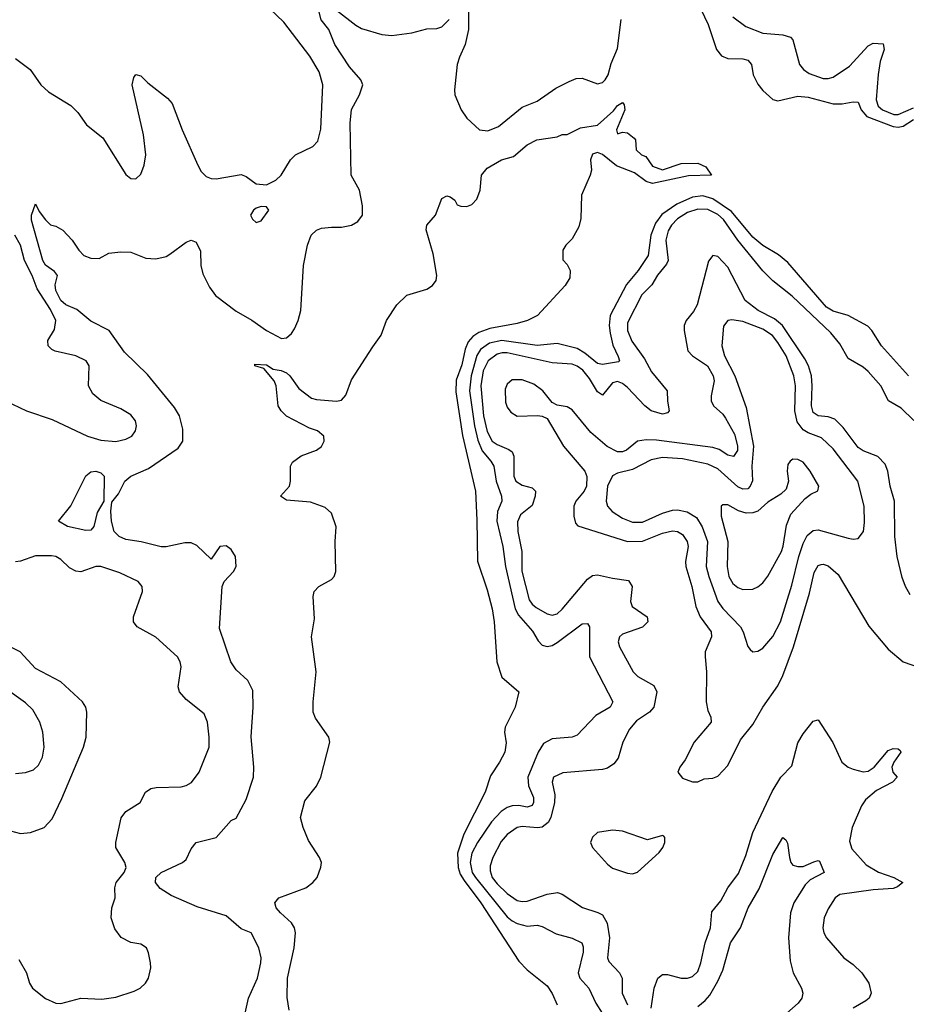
# Model space of a CAD drawing. Header units: inches. Extents: x 884549 to 1028252, y 526810 to 653624.
# Tile 874 of 1056: x 974006 to 977542, y 632325 to 636249. Entities that reach past the tile are written whole.
import ezdxf

# ---------------------------------------------------------------- set-up
doc = ezdxf.new("R2010")
doc.units = ezdxf.units.IN
doc.header["$MEASUREMENT"] = 0
doc.layers.add('A9673', color=7, linetype='Continuous')

msp = doc.modelspace()

# ---------------------------------------------------------------- linework, layer by layer
at = {"layer": 'A9673', "color": 5}
for points, elevation in [([(973990, 636094.9), (974048.9, 636050), (974090.4, 635990), (974122, 635962), (974210, 635907.4), (974239, 635879), (974272.9, 635830), (974337.8, 635777.8), (974430, 635632.7), (974450, 635616.4), (974470, 635614.9), (974490, 635633.4), (974503.1, 635670), (974508.9, 635710), (974499.9, 635790), (974454.5, 635990), (974461.2, 636018.8), (974470, 636030.8), (974490, 636024.9), (974517.3, 635997.3), (974596.2, 635936.2), (974614.7, 635914.7), (974654.2, 635810), (974716.8, 635670), (974730, 635644.6), (974750, 635624.4), (974770, 635615.8), (974790, 635614.4), (974890, 635631.7), (974910, 635624.4), (974950, 635594.9), (974990, 635591.3), (975028, 635610), (975049.7, 635630), (975086.6, 635690), (975106.3, 635710), (975175.8, 635744.2), (975195, 635765), (975207.8, 635812.2), (975214.7, 635990), (975200.8, 636040.8), (975164.1, 636104.1), (975059.4, 636239.4), (974945.2, 636350)], 2180), ([(976693.7, 636353.7), (976752.1, 636230), (976785.1, 636130), (976804.8, 636104.8), (976830, 636094.8), (976890, 636092.6), (976910, 636087.2), (976924, 636070), (976931.3, 636030), (976950, 635992.3), (976970, 635966.5), (977010, 635930.7), (977030, 635925.4), (977110, 635944.6), (977150, 635939.7), (977250, 635913.3), (977286.3, 635913.7), (977330, 635922.2), (977350, 635920.3), (977361.6, 635890), (977383.9, 635863.9), (977490, 635823.8), (977510, 635820.3), (977530, 635824.6), (977570, 635851)], 2160), ([(974906, 632290), (974918.7, 632350), (974954.7, 632430), (974968.4, 632490), (974969.7, 632510), (974960.5, 632550), (974930, 632609.5), (974890, 632626), (974830, 632677.6), (974714.3, 632714.3), (974610, 632758.9), (974567.2, 632787.2), (974547.6, 632810), (974549, 632830), (974570, 632850.2), (974655.6, 632890), (974670, 632902), (974690, 632944.9), (974709.8, 632970.2), (974789.6, 632990.4), (974850, 633057.3), (974870, 633066.8), (974910, 633141), (974938.7, 633230), (974940.5, 633270), (974928.9, 633391.1), (974937.2, 633510), (974935.6, 633575.6), (974916.2, 633616.2), (974870, 633658.7), (974848.4, 633690), (974802.7, 633822.7), (974813.3, 633990), (974822, 634010), (974859.5, 634050), (974869.4, 634070), (974866.6, 634110), (974850, 634137.2), (974830, 634152.2), (974804.9, 634150), (974770, 634099.3), (974713.4, 634153.4), (974690, 634164.8), (974664.5, 634164.5), (974591.1, 634148.9), (974570, 634148.5), (974491.2, 634168.8), (974430, 634177.7), (974403.5, 634190), (974383.4, 634210), (974372.9, 634250), (974369.7, 634290.3), (974373.6, 634326.4), (974400, 634360), (974425.8, 634410), (974449.6, 634430), (974519.8, 634460.2), (974638.7, 634541.3), (974657.3, 634570), (974657.6, 634617.6), (974644.1, 634670), (974624.1, 634704.1), (974515.7, 634835.7), (974424.3, 634924.3), (974362.8, 635010), (974290, 635047.9), (974233.9, 635093.9), (974190, 635112.9), (974170.3, 635130), (974150.4, 635170), (974148.2, 635191.8), (974157.7, 635230), (974145.1, 635245.1), (974110, 635270.6), (974098.4, 635290), (974053.3, 635450), (974053, 635470), (974070, 635514.8), (974084.8, 635484.8), (974110, 635451), (974130, 635431.3), (974150, 635426), (974178, 635410), (974216, 635370), (974242.8, 635330), (974262.8, 635310), (974290, 635298.4), (974322.9, 635297.1), (974362, 635318), (974410, 635324.4), (974450, 635322), (974510, 635298.3), (974550, 635296.5), (974590, 635306), (974605.6, 635314.4), (974670, 635363), (974690, 635370.5), (974710, 635362.8), (974727.1, 635327.1), (974729.1, 635270), (974736.8, 635236.8), (974763.2, 635183.2), (974787.8, 635150), (974870, 635087.1), (974931.6, 635051.6), (974990, 635010.3), (975050, 634978.4), (975070, 634981.6), (975090, 634998), (975102.9, 635017.1), (975117.2, 635050), (975127.2, 635090), (975138.5, 635270), (975154.5, 635350), (975168.4, 635390), (975189.6, 635410), (975210, 635417.8), (975250, 635422.7), (975290, 635421.7), (975329.7, 635430.3), (975355.4, 635444.6), (975373.6, 635470), (975373, 635507), (975361.7, 635570), (975328.9, 635630), (975323.9, 635836.1), (975330, 635891), (975362, 635950), (975374.5, 635990), (975367, 636010), (975321.1, 636061.1), (975262.7, 636150), (975238.9, 636210), (975208.8, 636248.8), (975198.3, 636290)], 2160), ([(975270, 636286.7), (975346.7, 636226.7), (975370, 636214.2), (975450, 636190.2), (975490, 636186.5), (975570, 636196.9), (975630, 636212.8), (975670, 636213.6), (975690, 636220.7), (975718.9, 636250)], 2160), ([(975796.5, 636290), (975795.5, 636210), (975783.5, 636150), (975759.7, 636100.3), (975750.7, 636070), (975739.8, 635970), (975741.3, 635950), (975766.8, 635890), (975790, 635856.5), (975839.5, 635810), (975873.3, 635806.7), (975916.3, 635823.7), (976010, 635900.3), (976070, 635924.6), (976144, 635976), (976197, 636003), (976225.4, 636014.6), (976250, 636016.4), (976310, 635993.8), (976330, 635999), (976341.6, 636010), (976352.7, 636030), (976365.3, 636074.7), (976390, 636134.4), (976404.3, 636250)], 2160), ([(976850, 636260.4), (976902.1, 636222.1), (976970, 636196), (977049.4, 636189.4), (977079.8, 636179.8), (977089.3, 636169.3), (977116, 636070), (977131.3, 636050), (977155.2, 636035.2), (977210, 636014.8), (977230, 636014.7), (977250, 636020.7), (977315.9, 636064.1), (977390, 636144.8), (977410, 636156), (977450, 636152.7), (977453.7, 636130), (977437.6, 636082.4), (977429.8, 636030.2), (977422.3, 635930), (977430, 635904.5), (977446.9, 635890), (977491.9, 635871.9), (977510, 635871.1), (977570, 635897.3)], 2180), ([(975081.2, 632301.2), (975072.6, 632352.6), (975075, 632430), (975101.3, 632550), (975106.5, 632610), (975102.2, 632630), (975090.4, 632650.4), (975046, 632690), (975029.7, 632710), (975023.6, 632730), (975039.3, 632750), (975147, 632790), (975175.1, 632810), (975192.3, 632830), (975207.9, 632872.1), (975209.7, 632890), (975202.2, 632910), (975157.6, 632977.6), (975136.5, 633030), (975126.2, 633070), (975143.8, 633136.2), (975190, 633194.2), (975207.2, 633230), (975243.4, 633370), (975239.6, 633390), (975185.6, 633465.6), (975177.2, 633490), (975176.6, 633530), (975189.2, 633650), (975169.5, 633790), (975181.8, 633861.8), (975177.2, 633950), (975180.4, 633970), (975198.9, 633990), (975250, 634017.8), (975260.2, 634030), (975266.7, 634050), (975264.2, 634170), (975268.2, 634228.2), (975250, 634282), (975225.1, 634305.1), (975165.7, 634325.7), (975070, 634334.5), (975046, 634350), (975082.7, 634390), (975086.6, 634410), (975086, 634470), (975094.8, 634485.2), (975129.5, 634510.5), (975190, 634533.4), (975210, 634547.7), (975220.5, 634570), (975219.6, 634590), (975194.5, 634610), (975161.7, 634621.7), (975070, 634669.5), (975049.2, 634690), (975037.2, 634710), (975029, 634790), (975021.2, 634810), (974979.6, 634859.6), (974944, 634870), (974944, 634876), (974990, 634873.4), (975016.7, 634856.7), (975048.6, 634851.4), (975070, 634842.3), (975084.3, 634830), (975119.2, 634779.2), (975170, 634740.9), (975190, 634735.4), (975270, 634728.9), (975290, 634732.7), (975307.2, 634752.8), (975330, 634814), (975414.2, 634945.8), (975448.5, 634991.5), (975468.9, 635050), (975510, 635113.1), (975550, 635151.3), (975630, 635174.9), (975652, 635190), (975667.6, 635210), (975669.7, 635230), (975655.9, 635315.9), (975627.8, 635412.2), (975630, 635430.4), (975664.7, 635470), (975690, 635536.4), (975710, 635547.3), (975723.5, 635543.5), (975742, 635530), (975751.6, 635511.6), (975765.4, 635505.4), (975790, 635504.7), (975810, 635512), (975830, 635534), (975842, 635570), (975848, 635630), (975870, 635658), (975928, 635690), (975976, 635704), (976030, 635750.8), (976068, 635770), (976150, 635782), (976170, 635792), (976190, 635791.3), (976242.5, 635817.5), (976310.9, 635829.1), (976374.5, 635885.5), (976390, 635906.8), (976410, 635918.8), (976417.3, 635910), (976419.3, 635890), (976386.8, 635810), (976390, 635794), (976410, 635801), (976430, 635798), (976456.9, 635776.9), (976462, 635770), (976464.7, 635730), (976486, 635710), (976503.5, 635703.5), (976530, 635666), (976570, 635650.8), (976644.2, 635675.8), (976710, 635677.3), (976743, 635663), (976764.7, 635630), (976673.2, 635626.8), (976530, 635595.8), (976504.7, 635604.7), (976458.2, 635638.2), (976386.6, 635666.6), (976330, 635712.2), (976310, 635720.5), (976290, 635712.8), (976283.1, 635690), (976286, 635650), (976281, 635630), (976246.8, 635550), (976243.5, 635456.5), (976235.9, 635424.1), (976210, 635375.3), (976184.7, 635350), (976172, 635330), (976172.7, 635292.7), (976190, 635274), (976202, 635250), (976199.6, 635220.4), (976182, 635190), (976070.7, 635070), (976030.8, 635050), (975990, 635037.7), (975881.1, 635018.9), (975837.5, 635002.5), (975813.2, 634986.8), (975795.1, 634964.9), (975783.5, 634936.5), (975770, 634874.3), (975747.4, 634812.6), (975745.4, 634765.4), (975772.4, 634592.4), (975823.5, 634370), (975830, 634254), (975831.6, 634091.6), (975870, 633977.3), (975890, 633901), (975898, 633850), (975908.5, 633690), (975928.9, 633628.9), (975996.3, 633570), (975982, 633510), (975942.3, 633430), (975940.3, 633410), (975946.7, 633366.7), (975940.7, 633330), (975920.2, 633290), (975883.9, 633236.1), (975863, 633170), (975777.3, 633002.7), (975752.2, 632927.8), (975754.5, 632870), (975763.2, 632843.2), (975778.3, 632818.3), (975845.3, 632730), (975997.5, 632497.5), (976030, 632462.3), (976110, 632398.3), (976130, 632368.4), (976150, 632323.1)], 2140), ([(977550.4, 634829.6), (977442.7, 634950), (977404.2, 635010), (977387.9, 635027.9), (977310.4, 635070.4), (977250, 635088), (977223.4, 635103.4), (977070, 635281.4), (977031.6, 635311.6), (976970, 635348.9), (976930, 635382.5), (976845.3, 635485.3), (976770, 635535), (976730, 635547.1), (976690, 635542.1), (976626.5, 635513.5), (976567, 635473), (976542, 635438), (976523.8, 635390), (976512.3, 635310), (976472.4, 635250), (976426.4, 635193.6), (976361.5, 635070), (976356.7, 635030), (976360.4, 635000.4), (976371.7, 634951.7), (976393.2, 634906.8), (976398, 634890), (976394.2, 634885.8), (976330, 634875.3), (976310, 634879.1), (976260.2, 634920.2), (976230, 634938.9), (976150, 634959), (976069.3, 634950.7), (975929.4, 634970.6), (975880.5, 634959.5), (975844.6, 634935.4), (975829.7, 634910.3), (975806.4, 634830), (975800.6, 634770), (975819.8, 634630), (975833.6, 634573.6), (975850.5, 634530.5), (975885.8, 634490), (975897.4, 634470), (975906.1, 634410), (975928.1, 634350), (975928.5, 634330), (975911.4, 634288.6), (975908.7, 634250), (975933.6, 634150), (975943.4, 634070), (975981.7, 633901.7), (975995.6, 633875.6), (976051.8, 633811.8), (976073.3, 633773.3), (976090, 633757), (976110, 633750.8), (976130, 633755.3), (976150, 633767.5), (976250, 633841.2), (976270, 633843.1), (976278, 633830), (976279.2, 633710), (976371.8, 633530), (976361.3, 633510), (976304.4, 633475.6), (976230, 633397.3), (976210.1, 633389.9), (976130, 633382.8), (976095.4, 633364.6), (976074, 633330), (976032.6, 633230), (976035.7, 633195.7), (976055.1, 633150), (976055.8, 633130), (976050, 633117.3), (976030, 633111.2), (975997.2, 633117.2), (975970, 633116.1), (975950, 633109.5), (975926.2, 633093.8), (975887.4, 633052.6), (975831.5, 632970), (975810, 632927.8), (975802.2, 632890), (975810.4, 632850), (975823.6, 632830), (975950, 632673.9), (975970, 632657.9), (975990, 632647.3), (976030, 632637.1), (976070, 632640.6), (976090, 632635.4), (976145.8, 632605.7), (976210, 632588.6), (976247.6, 632570), (976254, 632554), (976253.6, 632533.6), (976233.5, 632450), (976240.1, 632430), (976276.6, 632390), (976303.7, 632330), (976329.2, 632290)], 2160), ([(977571.3, 634651.3), (977521.1, 634701.1), (977470.8, 634730.8), (977439.7, 634790), (977390, 634847.5), (977370, 634864.3), (977310, 634898.6), (977277.3, 634957.3), (977241, 635001), (977087.2, 635147.2), (977010, 635208.9), (976970, 635248.8), (976870.2, 635370), (976813.1, 635453.1), (976790, 635472.6), (976750, 635492.1), (976710, 635493.4), (976670, 635480.8), (976630, 635455.3), (976605, 635430), (976592.3, 635407.7), (976583.6, 635370), (976592.3, 635290), (976585.7, 635274.3), (976550, 635230.5), (976527.7, 635192.3), (976487.4, 635152.6), (976430, 635040.7), (976430.5, 635010), (976447.7, 634967.7), (976498.1, 634898.1), (976526.3, 634846.3), (976588.4, 634770), (976589.1, 634729.1), (976596.1, 634690), (976590, 634682), (976570, 634677.5), (976524.4, 634690), (976499.4, 634710), (976430, 634783), (976410, 634799.6), (976390, 634807.7), (976370, 634802.2), (976330, 634752.7), (976310, 634765.8), (976279.2, 634819.2), (976252.4, 634852.4), (976230, 634868.9), (976210, 634876.6), (976130, 634881.2), (975950, 634921.2), (975930, 634921.8), (975910, 634916.3), (975874.6, 634890), (975854.9, 634850), (975845.4, 634790), (975856.3, 634670), (975870, 634608.1), (975891, 634570), (975910, 634555.7), (975956.6, 634536.6), (975970, 634526.4), (975977.5, 634510), (975976.8, 634430), (975985.4, 634410), (976010, 634394.4), (976050, 634383.2), (976062.9, 634370), (976061.9, 634350), (976050, 634312.7), (976003.9, 634276.1), (975991.9, 634248.1), (975992.8, 634210), (976008.4, 634130), (976008.6, 634051.4), (976037.6, 633937.6), (976050, 633919.6), (976066.3, 633906.3), (976110, 633881.3), (976130, 633876.1), (976150, 633881.7), (976170, 633899.6), (976270, 634019.1), (976290, 634034), (976310, 634036.8), (976370, 634022.8), (976434.4, 634014.4), (976449.4, 633990), (976442.5, 633930), (976449.4, 633910), (976509.1, 633870), (976511.8, 633850), (976490, 633827.7), (976410, 633800.7), (976397.6, 633790), (976393.4, 633770), (976398.8, 633750), (976452.8, 633650), (976471.3, 633631.3), (976535.6, 633595.6), (976547.3, 633570), (976534.5, 633510), (976517.8, 633490), (976465.7, 633454.3), (976438.6, 633421.4), (976410.9, 633370), (976393.3, 633306.7), (976376.2, 633283.8), (976350, 633266.2), (976330, 633260.7), (976172, 633248), (976135, 633230), (976130.1, 633210), (976140.6, 633160.6), (976139.5, 633130), (976124.9, 633070), (976114.1, 633050), (976090, 633031.4), (976071.9, 633028.1), (976010, 633034.1), (975990.5, 633029.5), (975950, 633002.3), (975925.8, 632974.2), (975893.3, 632910), (975882.9, 632877.1), (975882.4, 632857.6), (975890.6, 632830), (975910, 632805), (975950, 632766.3), (975990, 632738.8), (976010, 632734.5), (976030, 632736.8), (976110, 632764), (976150.5, 632770.5), (976170, 632764), (976251.3, 632711.3), (976311.7, 632691.6), (976330, 632681.3), (976348.9, 632648.9), (976358.7, 632590), (976350.9, 632510.9), (976355.5, 632495.5), (976397.6, 632450), (976408.3, 632430), (976408.6, 632370), (976430, 632322.6)], 2180), ([(973950, 634730.2), (974033, 634690), (974136, 634656), (974277.1, 634590), (974330, 634573), (974390, 634568.4), (974430, 634577.8), (974453.3, 634590), (974467.8, 634610), (974472.4, 634630), (974468, 634650), (974450, 634674.3), (974410, 634698.5), (974330, 634731.1), (974297.7, 634757.7), (974281, 634790), (974283.5, 634870), (974271.3, 634890), (974229.9, 634909.9), (974148, 634928), (974134.6, 634934.5), (974119.7, 634950), (974119.2, 634970), (974145, 635015), (974150.5, 635050), (974130, 635094.3), (974076.4, 635176.4), (974056.9, 635230), (974025.3, 635290), (974009.9, 635350), (973987.5, 635390)], 2180), ([(977557.3, 633957.3), (977538.6, 633990), (977525.5, 634025.5), (977505.8, 634110), (977495.5, 634190), (977495.1, 634330), (977478, 634390), (977467.8, 634450), (977457.6, 634477.6), (977428.4, 634508.4), (977370, 634530.5), (977350, 634544.7), (977290, 634624.1), (977256.6, 634656.6), (977230, 634665.8), (977189.9, 634669.9), (977170, 634684.1), (977163.3, 634710), (977167, 634790), (977164.3, 634830), (977152.2, 634870), (977137.6, 634897.6), (977048.8, 635030), (977016.5, 635056.5), (976950.8, 635090.8), (976898.7, 635130), (976830, 635262.3), (976790, 635305.8), (976770, 635308.7), (976753.2, 635286.8), (976707.8, 635112.2), (976693.5, 635086.5), (976663.8, 635050), (976656, 635030), (976656.1, 635010), (976670.9, 634930), (976689.3, 634910), (976748.5, 634870), (976771.3, 634830), (976775.2, 634810), (976763.6, 634750), (976764.2, 634730), (976773.2, 634710), (976810, 634677.4), (976821.5, 634661.5), (976856.7, 634596.7), (976868.8, 634551.2), (976868.3, 634531.7), (976852.2, 634507.8), (976830, 634514.1), (976796.3, 634536.3), (976770, 634544.3), (976546, 634574), (976505.1, 634574.9), (976470.5, 634569.5), (976426.7, 634533.3), (976410, 634526.5), (976390, 634526.7), (976348.7, 634548.7), (976283.8, 634603.8), (976210, 634694.1), (976190, 634706.1), (976150, 634713.2), (976130, 634723.2), (976092, 634770), (976056.8, 634796.8), (976010, 634813.6), (975970, 634813.3), (975950, 634797.2), (975942.9, 634777.1), (975944.2, 634724.2), (975950, 634705.3), (975964.5, 634684.5), (975990, 634669.7), (976071.8, 634671.8), (976090, 634669.6), (976110, 634659.8), (976174.3, 634550), (976259.8, 634450), (976268.2, 634428.2), (976266.7, 634390), (976256.8, 634370), (976224.5, 634330), (976216.8, 634310), (976215.5, 634270), (976223.3, 634243.3), (976231.8, 634231.8), (976430, 634169.3), (976490, 634170.4), (976570, 634202.9), (976610, 634211.7), (976630, 634209.1), (976650, 634197.9), (976667.6, 634170), (976671.4, 634150), (976661.3, 634090), (976662.8, 634070), (976686.1, 633990), (976702.2, 633910), (976719.3, 633870), (976763.3, 633810), (976765, 633790), (976740.2, 633730), (976739.4, 633710), (976745.4, 633650), (976743.5, 633530), (976750, 633496.3), (976762.8, 633470), (976763.2, 633450), (976695.9, 633370), (976660.6, 633299.4), (976638.8, 633270), (976631.3, 633250), (976650, 633226), (976690, 633211.3), (976710, 633212), (976736.4, 633223.6), (976770, 633226), (976790, 633234.9), (976830, 633276.9), (976880.9, 633379.1), (976930, 633440.3), (976969.8, 633510), (977030, 633595), (977050, 633635.2), (977091.9, 633750), (977156.2, 633963.8), (977174.5, 634045.5), (977190, 634074.4), (977202, 634078), (977210, 634079.7), (977230, 634072.4), (977270, 634038.2), (977392.4, 633832.4), (977470, 633741.1), (977530, 633690.3), (977690, 633633.7)], 2220), ([(974003.2, 632503.2), (974033.4, 632450), (974045.3, 632410), (974057.1, 632390), (974110, 632348.9), (974150, 632330.3), (974170, 632329), (974250, 632349.2), (974333.7, 632346.3), (974390, 632353.8), (974462.6, 632377.4), (974487, 632390), (974508, 632410), (974520.5, 632430), (974529.7, 632470), (974528.3, 632490), (974520.5, 632530), (974511.6, 632550), (974490, 632564.7), (974450, 632571.9), (974411.2, 632591.2), (974386.4, 632626.4), (974371.4, 632670), (974374.3, 632710), (974386.6, 632750), (974385.6, 632790), (974390.8, 632810), (974423.7, 632850), (974430.6, 632870), (974426.2, 632890), (974390.5, 632950.5), (974389.3, 632970), (974411.2, 633068.8), (974430, 633094.2), (974487, 633130), (974508.3, 633170), (974530, 633184.9), (974550.8, 633189.2), (974650, 633191.8), (974670, 633196.9), (974691.1, 633208.9), (974721.6, 633250), (974754, 633330), (974761.5, 633350), (974761.5, 633390), (974755.3, 633450), (974742.6, 633482.6), (974670, 633539.8), (974643.7, 633570), (974638.7, 633590), (974649.9, 633670), (974646.5, 633690), (974635.3, 633710), (974550, 633788), (974475.4, 633830), (974459.7, 633850), (974460.9, 633870), (974496, 633970), (974495.4, 633990), (974479.5, 634010), (974405.2, 634045.2), (974330, 634070.6), (974309.5, 634070.5), (974250, 634048.7), (974230, 634051.7), (974204.7, 634064.7), (974170, 634098.5), (974150, 634109.8), (974133, 634113), (974070, 634112.7), (974010, 634090.7), (973990, 634089)], 2180), ([(973970, 633016.3), (974010, 633006), (974050, 633009.4), (974103.5, 633030), (974135.4, 633064.6), (974174.9, 633145.1), (974261.1, 633350), (974271.6, 633390), (974273.7, 633490), (974269.7, 633510), (974257.4, 633530), (974169.9, 633609.9), (974070, 633663.7), (974008.2, 633730), (973950, 633758.7)], 2220), ([(973990, 633245.5), (974030, 633248.5), (974061, 633259), (974081.3, 633278.7), (974097.2, 633310), (974103.7, 633350), (974099, 633410), (974087.2, 633450), (974058.4, 633498.4), (974030, 633527), (973950, 633584.4)], 2240), ([(976525, 632310), (976536.3, 632390), (976551.1, 632430), (976570, 632443.5), (976590, 632444), (976644, 632430), (976670, 632428.8), (976690, 632435.4), (976710, 632456.5), (976723.1, 632490), (976740.3, 632570), (976761, 632630), (976766.5, 632693.5), (976801.8, 632738.2), (976829.8, 632790), (976873.2, 632846.8), (976902, 632918), (976930, 633010.3), (977006.8, 633173.2), (977042.2, 633230), (977085.1, 633274.9), (977110, 633367.1), (977130, 633402.9), (977170, 633453.1), (977190, 633459.1), (977248.4, 633368.4), (977284.7, 633290), (977310, 633270.2), (977330, 633262), (977370, 633251.4), (977390, 633254.7), (977413.8, 633270), (977470, 633336.1), (977490, 633344.6), (977510, 633343.6), (977516.8, 633336.8), (977519.7, 633330), (977492.5, 633290), (977484.3, 633270), (977488.1, 633250), (977506, 633230), (977487.4, 633210), (977422.4, 633177.6), (977379.3, 633140.7), (977363.5, 633116.5), (977325.9, 633030), (977315.7, 632975.7), (977325.2, 632945.2), (977381.5, 632881.5), (977431.6, 632851.6), (977492, 632830), (977527.6, 632810), (977506.7, 632793.3), (977490, 632787.2), (977410, 632781.5), (977276.9, 632763.1), (977257.8, 632750), (977230, 632706), (977214.5, 632670), (977209.4, 632630), (977213.2, 632610), (977223.6, 632590), (977292.9, 632510), (977330, 632483.5), (977364, 632450), (977393, 632410), (977402.2, 632370), (977394, 632350), (977381, 632339), (977330, 632309.8)], 2180), ([(976710, 632316.1), (976740.3, 632339.7), (976758.5, 632361.5), (976790, 632416.9), (976810, 632461.1), (976841.3, 632570), (976881.1, 632630), (976910.9, 632710), (976955.2, 632784.8), (977010, 632922.3), (977050, 632990.4), (977061.3, 632981.3), (977067.9, 632967.9), (977075.5, 632910), (977081.7, 632890), (977090, 632880.3), (977110, 632874.3), (977130, 632874.9), (977173.5, 632893.5), (977190, 632898.7), (977195.5, 632895.5), (977215, 632850), (977158.6, 632821.4), (977138.8, 632801.2), (977092.8, 632730), (977079.8, 632690), (977072.4, 632590), (977078.2, 632498.2), (977090.2, 632450.2), (977124.2, 632390), (977129, 632370), (977124.7, 632350), (977111.2, 632330), (977043.5, 632270)], 2160)]:
    msp.add_lwpolyline(points, dxfattribs=dict(at, elevation=elevation))
for points, elevation in [([(974970, 635504.7), (974950, 635498.3), (974938.4, 635490), (974927.2, 635470), (974934.6, 635454.6), (974950, 635440.7), (974970, 635448), (975000.5, 635490), (974990, 635502.9)], 2180), ([(976846.4, 635053.6), (976830, 635049.8), (976812.7, 635027.3), (976806.6, 634950), (976816.8, 634910), (976857.9, 634830), (976903.3, 634703.4), (976932.1, 634550), (976925.6, 634470), (976929.2, 634410.8), (976919.8, 634390), (976910, 634379.9), (976890, 634377.6), (976870, 634387.6), (976790, 634458.6), (976750, 634478.2), (976650, 634498.9), (976570, 634504.4), (976524.6, 634495.4), (976450, 634456.4), (976390, 634441.7), (976370, 634431.5), (976350.1, 634390), (976344.7, 634330), (976350.2, 634310), (976368.6, 634288.6), (976410, 634262.4), (976450, 634247), (976490, 634247), (976570, 634282.1), (976610, 634294), (976630, 634295.3), (976667.7, 634287.7), (976704.8, 634264.8), (976728.3, 634228.3), (976748.5, 634170), (976744.4, 634070), (976753.9, 634030), (976791, 633931), (976810, 633902.1), (976880.5, 633830), (976891.8, 633810), (976910, 633750.7), (976919.2, 633739.2), (976930, 633730.4), (976950, 633732), (976970, 633744.2), (977010, 633791.4), (977040.4, 633850), (977084.9, 633995.1), (977113.1, 634110), (977130, 634161.8), (977146.6, 634193.4), (977170, 634213), (977190, 634216.4), (977310, 634182.2), (977330, 634178.5), (977350, 634181.7), (977370.6, 634210), (977375.2, 634244.8), (977374.5, 634310), (977348, 634410), (977250, 634538.7), (977203.3, 634583.3), (977150, 634603), (977130, 634615.2), (977106.6, 634646.6), (977097.6, 634690), (977100.5, 634790), (977093.4, 634830), (977063.3, 634910), (977030, 634963.2), (977007.8, 634990), (976970, 635015.5), (976890, 635045.9)], 2240), ([(977090, 634498.3), (977078.4, 634490), (977070, 634476), (977067.3, 634450), (977072.2, 634410), (977062.4, 634377.6), (977042, 634358), (976990, 634325.8), (976949.3, 634290.7), (976930, 634283.7), (976902.8, 634282.8), (976872.4, 634292.4), (976830, 634315.3), (976810, 634315.8), (976803.7, 634310), (976803.7, 634270), (976830.1, 634170.1), (976827.1, 634070), (976834.2, 634030), (976850, 634002.3), (976870, 633985.7), (976890, 633978.3), (976930, 633979.3), (976950, 633989.3), (976970, 634005.4), (976990, 634031.3), (977043.7, 634130), (977051.4, 634151.4), (977064.7, 634235.3), (977081.3, 634278.7), (977138.4, 634341.6), (977161.3, 634358.7), (977189.1, 634370.9), (977192.7, 634390), (977158.9, 634450), (977130, 634485.4), (977110, 634496.8)], 2260), ([(974270, 634212.9), (974197.2, 634230), (974161.2, 634250), (974210, 634311.3), (974270, 634430.8), (974290, 634446.7), (974310, 634450.1), (974330, 634443.8), (974343.8, 634430), (974342.6, 634330), (974315.3, 634284.7), (974302.1, 634230), (974290, 634214.8)], 2160), ([(976370, 633019.8), (976310.2, 633009.8), (976290, 632991.5), (976282.8, 632970), (976290.3, 632950), (976350, 632883.2), (976370, 632868), (976430, 632847.6), (976450, 632845.2), (976470, 632852.4), (976556.4, 632930), (976571.1, 632950), (976578.7, 632970), (976579.3, 632990), (976575.1, 632995.1), (976570, 632998), (976510, 632981.2), (976410, 633014.9)], 2220)]:
    msp.add_lwpolyline(points, close=True, dxfattribs=dict(at, elevation=elevation))

doc.saveas('drawing.dxf')
